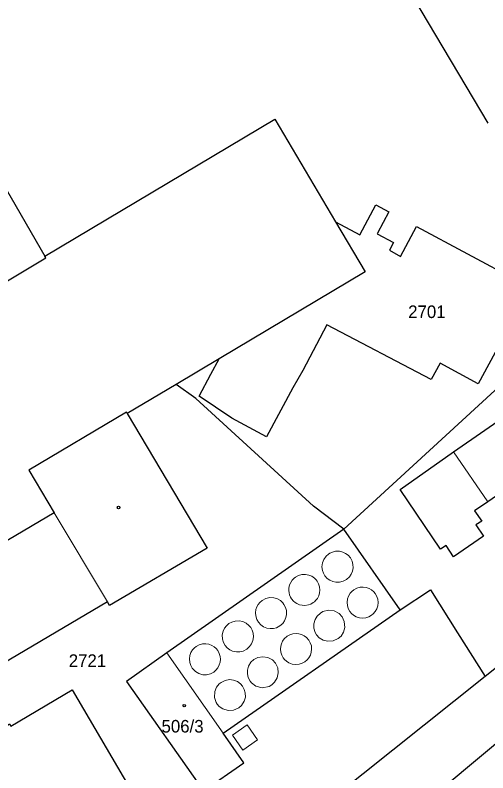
# Model space of a CAD drawing. Extents: x -679733 to -673243, y -1075091 to -1066557.
# Drawn here: x -676855.4 to -676791.4, y -1070736.7 to -1070634.3 of the extents above; entities that cross this region are included whole.
import ezdxf
from ezdxf.enums import TextEntityAlignment as Align

# ---------------------------------------------------------------- set-up
doc = ezdxf.new("R2010")
doc.units = 0
doc.header["$LTSCALE"] = 0.68
for name, color, linetype, lineweight in [('1', 7, 'Continuous', 25), ('4', 7, 'Continuous', 13), ('5', 7, 'Continuous', 25)]:
    doc.layers.add(name, color=color, linetype=linetype, lineweight=lineweight)
doc.layers.add('2', color=7, linetype='Continuous')

msp = doc.modelspace()

# ---------------------------------------------------------------- linework, layer by layer
at = {"layer": '1'}
for points in [[(-676823.71, -1070567.89), (-676825.42, -1070570.09), (-676832.62, -1070579.59), (-676791.43, -1070648.88)], [(-676914.21, -1070687.45), (-676932.98, -1070656.02), (-676884.37, -1070627.01), (-676867.46, -1070655.15), (-676860.5, -1070651.1), (-676851.35, -1070666.86)], [(-676750.76, -1070636.36), (-676766.24, -1070631.36), (-676771.55, -1070637.63), (-676783.34, -1070678.45), (-676810.92, -1070703.75)], [(-676750.76, -1070636.36), (-676751.86, -1070641.87), (-676752.81, -1070646.73), (-676754.29, -1070657.14), (-676754.5, -1070658.58), (-676757.15, -1070682.42), (-676757.21, -1070682.95), (-676758.37, -1070689.69), (-676761.67, -1070698.83), (-676765.37, -1070703.02), (-676768.07, -1070705.38), (-676770.91, -1070706.97), (-676791.81, -1070723.66)], [(-676851.35, -1070666.86), (-676820.26, -1070648.36), (-676812.03, -1070662.23)], [(-676812.03, -1070662.23), (-676808.74, -1070663.96), (-676806.61, -1070659.93), (-676804.85, -1070660.87), (-676806.37, -1070663.74), (-676806.42, -1070663.85), (-676804.21, -1070665.02), (-676804.76, -1070666.06), (-676803.27, -1070666.91), (-676801.1, -1070662.84), (-676787.3, -1070670.23)], [(-676812.03, -1070662.23), (-676808.01, -1070668.99), (-676827.77, -1070680.74)], [(-676914.21, -1070687.45), (-676882.78, -1070668.69), (-676881.25, -1070671.25), (-676868.11, -1070663.41), (-676862.05, -1070673.56), (-676851.21, -1070667.09), (-676851.35, -1070666.86)], [(-676787.84, -1070675.05), (-676792.75, -1070684.12), (-676797.88, -1070681.3), (-676799.11, -1070683.52), (-676813.22, -1070676.14), (-676816.48, -1070682.3), (-676817.8, -1070684.67), (-676821.35, -1070691.29), (-676826.04, -1070688.75), (-676830.49, -1070685.79), (-676828.91, -1070682.79), (-676827.77, -1070680.74), (-676833.6, -1070684.2)], [(-676810.92, -1070703.75), (-676815.03, -1070700.63), (-676830.94, -1070686.08), (-676833.6, -1070684.2), (-676840.2, -1070688.13)], [(-676840.2, -1070688.13), (-676840.32, -1070687.92), (-676853.52, -1070695.8), (-676850.07, -1070701.56), (-676885.18, -1070722.27), (-676884.94, -1070722.68), (-676878.23, -1070734.06)], [(-676840.2, -1070688.13), (-676829.39, -1070706.31), (-676842.59, -1070714.07), (-676842.87, -1070713.59), (-676878.06, -1070734.35), (-676878.23, -1070734.06)], [(-676753.35, -1070693.05), (-676754.06, -1070696.49), (-676755.62, -1070699.7), (-676758.23, -1070703.29), (-676761.75, -1070707.57), (-676768.78, -1070714.55), (-676783.7, -1070728.39), (-676788.47, -1070731.18), (-676797.21, -1070738.47), (-676800.75, -1070744.01), (-676805.46, -1070747.13), (-676810.17, -1070748.61), (-676816.4, -1070753.01), (-676822.34, -1070756.86), (-676829.38, -1070760.64), (-676836.63, -1070765.94)], [(-676803.31, -1070714.66), (-676799.22, -1070711.94), (-676795.53, -1070717.78), (-676791.81, -1070723.66)], [(-676791.81, -1070723.66), (-676812.53, -1070740.21), (-676828.51, -1070750.96), (-676857.49, -1070772.45), (-676885.64, -1070779.16)], [(-676877.98, -1070745.56), (-676867.53, -1070738.15), (-676856.14, -1070730.08), (-676855.94, -1070730.37), (-676847.66, -1070725.47), (-676837.67, -1070742.46), (-676839.83, -1070743.73), (-676838.77, -1070745.52), (-676840.2, -1070746.36), (-676841.25, -1070744.57), (-676842.99, -1070745.59), (-676846.69, -1070748.21), (-676845.57, -1070749.9), (-676846.66, -1070750.67), (-676847.85, -1070749.03), (-676852.87, -1070752.58), (-676851.87, -1070754), (-676863.38, -1070762.15), (-676864.51, -1070760.55), (-676868.75, -1070763.56), (-676867.04, -1070765.97), (-676885.64, -1070779.16)]]:
    msp.add_lwpolyline(points, dxfattribs=at)
for points in [[(-676797.83, -1070706.44), (-676803.31, -1070698.38), (-676796.09, -1070693.29), (-676783.4, -1070684.5), (-676778.74, -1070691.29), (-676791.46, -1070700.06), (-676793.26, -1070701.28), (-676792.27, -1070702.68), (-676793.05, -1070703.18), (-676792.03, -1070704.68), (-676796.1, -1070707.47), (-676797.09, -1070705.98)], [(-676810.92, -1070703.75), (-676834.83, -1070720.46), (-676840.3, -1070724.33), (-676829.87, -1070739.14), (-676824.43, -1070735.34), (-676827.22, -1070731.34), (-676803.31, -1070714.66)]]:
    msp.add_lwpolyline(points, close=True, dxfattribs=at)
at = {"layer": '4'}
for p, q in [((-676791.46, -1070700.06), (-676796.09, -1070693.29)), ((-676850.07, -1070701.56), (-676842.87, -1070713.59)), ((-676812.97, -1070707.11), (-676813.31, -1070707.42)), ((-676812.82, -1070707.01), (-676812.97, -1070707.11)), ((-676812.44, -1070706.84), (-676812.82, -1070707.01)), ((-676812.03, -1070706.74), (-676812.44, -1070706.84)), ((-676811.52, -1070706.74), (-676812.03, -1070706.74)), ((-676811.07, -1070706.84), (-676811.52, -1070706.74)), ((-676810.67, -1070707.03), (-676811.07, -1070706.84)), ((-676810.34, -1070707.28), (-676810.67, -1070707.03)), ((-676810.02, -1070707.65), (-676810.34, -1070707.28)), ((-676813.79, -1070708.32), (-676813.88, -1070708.85)), ((-676813.61, -1070707.84), (-676813.79, -1070708.32)), ((-676813.31, -1070707.42), (-676813.61, -1070707.84)), ((-676809.8, -1070708.08), (-676810.02, -1070707.65)), ((-676809.68, -1070708.52), (-676809.8, -1070708.08)), ((-676813.88, -1070708.85), (-676813.81, -1070709.32)), ((-676813.81, -1070709.32), (-676813.68, -1070709.69)), ((-676809.74, -1070709.41), (-676809.66, -1070708.97)), ((-676809.66, -1070708.97), (-676809.68, -1070708.52)), ((-676817.9, -1070710.63), (-676817.65, -1070710.38)), ((-676817.65, -1070710.38), (-676817.46, -1070710.24)), ((-676817.46, -1070710.24), (-676817.05, -1070710.01)), ((-676817.05, -1070710.01), (-676816.6, -1070709.89)), ((-676816.6, -1070709.89), (-676816.11, -1070709.87)), ((-676816.11, -1070709.87), (-676815.65, -1070709.96)), ((-676815.65, -1070709.96), (-676815.26, -1070710.12)), ((-676815.26, -1070710.12), (-676814.88, -1070710.37)), ((-676814.88, -1070710.37), (-676814.64, -1070710.62)), ((-676813.68, -1070709.69), (-676813.47, -1070710.06)), ((-676813.47, -1070710.06), (-676813.18, -1070710.4)), ((-676810.57, -1070710.55), (-676810.16, -1070710.21)), ((-676810.16, -1070710.21), (-676809.91, -1070709.83)), ((-676809.91, -1070709.83), (-676809.74, -1070709.41)), ((-676818.35, -1070711.71), (-676818.25, -1070711.29)), ((-676818.25, -1070711.29), (-676818.1, -1070710.95)), ((-676818.1, -1070710.95), (-676817.9, -1070710.63)), ((-676814.64, -1070710.62), (-676814.52, -1070710.79)), ((-676814.52, -1070710.79), (-676814.32, -1070711.16)), ((-676814.32, -1070711.16), (-676814.19, -1070711.56)), ((-676813.18, -1070710.4), (-676812.82, -1070710.66)), ((-676812.82, -1070710.66), (-676812.41, -1070710.84)), ((-676812.41, -1070710.84), (-676811.98, -1070710.93)), ((-676811.98, -1070710.93), (-676811.49, -1070710.92)), ((-676811.49, -1070710.92), (-676811.02, -1070710.8)), ((-676811.02, -1070710.8), (-676810.57, -1070710.55)), ((-676818.36, -1070712.04), (-676818.35, -1070711.71)), ((-676818.32, -1070712.37), (-676818.36, -1070712.04)), ((-676818.25, -1070712.65), (-676818.32, -1070712.37)), ((-676814.2, -1070712.38), (-676814.31, -1070712.75)), ((-676814.16, -1070711.99), (-676814.2, -1070712.38)), ((-676814.19, -1070711.56), (-676814.16, -1070711.99)), ((-676810.28, -1070712.79), (-676810.06, -1070712.42)), ((-676810.06, -1070712.42), (-676809.82, -1070712.16)), ((-676809.82, -1070712.16), (-676809.58, -1070711.96)), ((-676809.58, -1070711.96), (-676809.15, -1070711.74)), ((-676809.15, -1070711.74), (-676808.71, -1070711.61)), ((-676808.71, -1070711.61), (-676808.31, -1070711.58)), ((-676808.31, -1070711.58), (-676807.9, -1070711.64)), ((-676807.9, -1070711.64), (-676807.49, -1070711.77)), ((-676807.49, -1070711.77), (-676807.16, -1070711.97)), ((-676807.16, -1070711.97), (-676806.86, -1070712.22)), ((-676806.86, -1070712.22), (-676806.66, -1070712.47)), ((-676822.28, -1070713.65), (-676821.96, -1070713.38)), ((-676821.96, -1070713.38), (-676821.47, -1070713.13)), ((-676820.39, -1070713.03), (-676819.9, -1070713.17)), ((-676819.9, -1070713.17), (-676819.49, -1070713.41)), ((-676819.49, -1070713.41), (-676819.18, -1070713.7)), ((-676818.12, -1070712.95), (-676818.25, -1070712.65)), ((-676817.97, -1070713.19), (-676818.12, -1070712.95)), ((-676817.72, -1070713.48), (-676817.97, -1070713.19)), ((-676814.71, -1070713.37), (-676814.9, -1070713.56)), ((-676814.49, -1070713.11), (-676814.71, -1070713.37)), ((-676814.31, -1070712.75), (-676814.49, -1070713.11)), ((-676810.48, -1070713.66), (-676810.43, -1070713.19)), ((-676810.43, -1070713.19), (-676810.28, -1070712.79)), ((-676806.66, -1070712.47), (-676806.48, -1070712.78)), ((-676806.48, -1070712.78), (-676806.33, -1070713.22)), ((-676806.33, -1070713.22), (-676806.29, -1070713.67)), ((-676822.8, -1070714.63), (-676822.69, -1070714.27)), ((-676822.69, -1070714.27), (-676822.51, -1070713.94)), ((-676822.51, -1070713.94), (-676822.28, -1070713.65)), ((-676819.18, -1070713.7), (-676819.01, -1070713.92)), ((-676819.01, -1070713.92), (-676818.79, -1070714.34)), ((-676818.79, -1070714.34), (-676818.67, -1070714.76)), ((-676817.51, -1070713.66), (-676817.72, -1070713.48)), ((-676817.25, -1070713.82), (-676817.51, -1070713.66)), ((-676816.93, -1070713.96), (-676817.25, -1070713.82)), ((-676816.57, -1070714.04), (-676816.93, -1070713.96)), ((-676816.18, -1070714.06), (-676816.57, -1070714.04)), ((-676815.71, -1070713.99), (-676816.18, -1070714.06)), ((-676815.37, -1070713.87), (-676815.71, -1070713.99)), ((-676815.06, -1070713.68), (-676815.37, -1070713.87)), ((-676814.9, -1070713.56), (-676815.06, -1070713.68)), ((-676810.44, -1070714.06), (-676810.48, -1070713.66)), ((-676810.34, -1070714.47), (-676810.44, -1070714.06)), ((-676810.11, -1070714.88), (-676810.34, -1070714.47)), ((-676806.33, -1070714.11), (-676806.45, -1070714.5)), ((-676806.29, -1070713.67), (-676806.33, -1070714.11)), ((-676822.86, -1070715.06), (-676822.8, -1070714.63)), ((-676822.82, -1070715.48), (-676822.86, -1070715.06)), ((-676822.68, -1070715.96), (-676822.82, -1070715.48)), ((-676818.66, -1070715.27), (-676818.74, -1070715.71)), ((-676818.67, -1070714.76), (-676818.66, -1070715.27)), ((-676814.5, -1070715.49), (-676814.8, -1070715.96)), ((-676814.08, -1070715.1), (-676814.5, -1070715.49)), ((-676814.08, -1070715.1), (-676813.74, -1070714.9)), ((-676813.74, -1070714.9), (-676812.98, -1070714.72)), ((-676812.98, -1070714.72), (-676812.24, -1070714.81)), ((-676811.56, -1070715.17), (-676812.24, -1070714.81)), ((-676811.15, -1070715.61), (-676811.56, -1070715.17)), ((-676809.87, -1070715.17), (-676810.11, -1070714.88)), ((-676809.61, -1070715.39), (-676809.87, -1070715.17)), ((-676809.24, -1070715.61), (-676809.61, -1070715.39)), ((-676807.18, -1070715.39), (-676807.53, -1070715.59)), ((-676806.93, -1070715.18), (-676807.18, -1070715.39)), ((-676806.66, -1070714.87), (-676806.93, -1070715.18)), ((-676806.45, -1070714.5), (-676806.66, -1070714.87)), ((-676826.79, -1070716.8), (-676826.45, -1070716.51)), ((-676826.45, -1070716.51), (-676826.07, -1070716.3)), ((-676826.07, -1070716.3), (-676825.61, -1070716.17)), ((-676825.61, -1070716.17), (-676825.09, -1070716.14)), ((-676825.09, -1070716.14), (-676824.57, -1070716.24)), ((-676824.57, -1070716.24), (-676824.12, -1070716.46)), ((-676824.12, -1070716.46), (-676823.77, -1070716.76)), ((-676822.46, -1070716.33), (-676822.68, -1070715.96)), ((-676822.12, -1070716.7), (-676822.46, -1070716.33)), ((-676819.18, -1070716.5), (-676819.56, -1070716.82)), ((-676818.93, -1070716.13), (-676819.18, -1070716.5)), ((-676818.74, -1070715.71), (-676818.93, -1070716.13)), ((-676814.8, -1070715.96), (-676814.96, -1070716.55)), ((-676810.85, -1070716.25), (-676811.15, -1070715.61)), ((-676810.79, -1070717.04), (-676810.85, -1070716.25)), ((-676808.8, -1070715.73), (-676809.24, -1070715.61)), ((-676808.36, -1070715.78), (-676808.8, -1070715.73)), ((-676807.94, -1070715.73), (-676808.36, -1070715.78)), ((-676807.53, -1070715.59), (-676807.94, -1070715.73)), ((-676827.35, -1070718.05), (-676827.24, -1070717.55)), ((-676827.24, -1070717.55), (-676827.06, -1070717.15)), ((-676827.06, -1070717.15), (-676826.79, -1070716.8)), ((-676823.77, -1070716.76), (-676823.51, -1070717.06)), ((-676823.51, -1070717.06), (-676823.31, -1070717.41)), ((-676823.31, -1070717.41), (-676823.19, -1070717.82)), ((-676821.77, -1070716.94), (-676822.12, -1070716.7)), ((-676821.33, -1070717.12), (-676821.77, -1070716.94)), ((-676820.87, -1070717.2), (-676821.33, -1070717.12)), ((-676820.42, -1070717.17), (-676820.87, -1070717.2)), ((-676820.03, -1070717.08), (-676820.42, -1070717.17)), ((-676819.56, -1070716.82), (-676820.03, -1070717.08)), ((-676814.96, -1070716.55), (-676814.95, -1070717.14)), ((-676814.95, -1070717.14), (-676814.78, -1070717.73)), ((-676810.96, -1070717.67), (-676810.79, -1070717.04)), ((-676827.32, -1070718.6), (-676827.35, -1070718.05)), ((-676823.14, -1070718.3), (-676823.22, -1070718.8)), ((-676823.19, -1070717.82), (-676823.14, -1070718.3)), ((-676819.2, -1070718.91), (-676818.98, -1070718.58)), ((-676818.98, -1070718.58), (-676818.57, -1070718.23)), ((-676818.57, -1070718.23), (-676818.2, -1070718.03)), ((-676818.2, -1070718.03), (-676817.79, -1070717.89)), ((-676817.79, -1070717.89), (-676817.37, -1070717.85)), ((-676817.37, -1070717.85), (-676817.01, -1070717.89)), ((-676817.01, -1070717.89), (-676816.65, -1070717.98)), ((-676816.65, -1070717.98), (-676816.29, -1070718.15)), ((-676816.29, -1070718.15), (-676815.95, -1070718.4)), ((-676815.95, -1070718.4), (-676815.65, -1070718.75)), ((-676814.6, -1070718.02), (-676814.78, -1070717.73)), ((-676814.6, -1070718.02), (-676814.23, -1070718.43)), ((-676814.23, -1070718.43), (-676813.71, -1070718.75)), ((-676812.38, -1070718.86), (-676811.68, -1070718.53)), ((-676811.29, -1070718.2), (-676811.68, -1070718.53)), ((-676811.29, -1070718.2), (-676810.96, -1070717.67)), ((-676830.9, -1070719.62), (-676830.47, -1070719.39)), ((-676830.47, -1070719.39), (-676830.02, -1070719.26)), ((-676830.02, -1070719.26), (-676829.58, -1070719.24)), ((-676829.58, -1070719.24), (-676829.16, -1070719.31)), ((-676829.16, -1070719.31), (-676828.78, -1070719.46)), ((-676828.78, -1070719.46), (-676828.43, -1070719.67)), ((-676827.19, -1070719.06), (-676827.32, -1070718.6)), ((-676826.96, -1070719.47), (-676827.19, -1070719.06)), ((-676826.69, -1070719.77), (-676826.96, -1070719.47)), ((-676823.67, -1070719.61), (-676824.05, -1070719.96)), ((-676823.4, -1070719.24), (-676823.67, -1070719.61)), ((-676823.22, -1070718.8), (-676823.4, -1070719.24)), ((-676819.47, -1070719.99), (-676819.45, -1070719.58)), ((-676819.45, -1070719.58), (-676819.35, -1070719.23)), ((-676819.35, -1070719.23), (-676819.2, -1070718.91)), ((-676815.65, -1070718.75), (-676815.45, -1070719.11)), ((-676815.45, -1070719.11), (-676815.31, -1070719.52)), ((-676815.31, -1070719.52), (-676815.27, -1070719.95)), ((-676813.71, -1070718.75), (-676813.13, -1070718.9)), ((-676813.13, -1070718.9), (-676812.38, -1070718.86)), ((-676834.83, -1070720.46), (-676827.22, -1070731.34)), ((-676831.74, -1070720.84), (-676831.59, -1070720.43)), ((-676831.59, -1070720.43), (-676831.38, -1070720.06)), ((-676831.38, -1070720.06), (-676831.1, -1070719.78)), ((-676831.1, -1070719.78), (-676830.9, -1070719.62)), ((-676828.43, -1070719.67), (-676828.17, -1070719.9)), ((-676828.17, -1070719.9), (-676827.96, -1070720.17)), ((-676827.96, -1070720.17), (-676827.75, -1070720.55)), ((-676827.75, -1070720.55), (-676827.64, -1070720.95)), ((-676826.34, -1070720.05), (-676826.69, -1070719.77)), ((-676825.95, -1070720.23), (-676826.34, -1070720.05)), ((-676825.45, -1070720.33), (-676825.95, -1070720.23)), ((-676824.99, -1070720.33), (-676825.45, -1070720.33)), ((-676824.54, -1070720.22), (-676824.99, -1070720.33)), ((-676824.05, -1070719.96), (-676824.54, -1070720.22)), ((-676819.43, -1070720.38), (-676819.47, -1070719.99)), ((-676819.31, -1070720.8), (-676819.43, -1070720.38)), ((-676815.32, -1070720.38), (-676815.43, -1070720.77)), ((-676815.27, -1070719.95), (-676815.32, -1070720.38)), ((-676831.8, -1070721.29), (-676831.74, -1070720.84)), ((-676831.75, -1070721.76), (-676831.8, -1070721.29)), ((-676827.64, -1070720.95), (-676827.6, -1070721.33)), ((-676827.6, -1070721.33), (-676827.64, -1070721.73)), ((-676823.47, -1070721.74), (-676823.07, -1070721.37)), ((-676823.07, -1070721.37), (-676822.53, -1070721.1)), ((-676822.53, -1070721.1), (-676821.88, -1070720.99)), ((-676821.88, -1070720.99), (-676821.18, -1070721.1)), ((-676821.18, -1070721.1), (-676820.56, -1070721.43)), ((-676820.56, -1070721.43), (-676820.15, -1070721.88)), ((-676819.1, -1070721.15), (-676819.31, -1070720.8)), ((-676818.93, -1070721.37), (-676819.1, -1070721.15)), ((-676818.69, -1070721.59), (-676818.93, -1070721.37)), ((-676818.33, -1070721.83), (-676818.69, -1070721.59)), ((-676815.89, -1070721.43), (-676816.18, -1070721.67)), ((-676815.66, -1070721.16), (-676815.89, -1070721.43)), ((-676815.43, -1070720.77), (-676815.66, -1070721.16)), ((-676831.62, -1070722.18), (-676831.75, -1070721.76)), ((-676831.4, -1070722.56), (-676831.62, -1070722.18)), ((-676830.98, -1070723), (-676831.4, -1070722.56)), ((-676827.94, -1070722.5), (-676828.2, -1070722.81)), ((-676827.75, -1070722.11), (-676827.94, -1070722.5)), ((-676827.64, -1070721.73), (-676827.75, -1070722.11)), ((-676823.94, -1070722.82), (-676823.81, -1070722.29)), ((-676823.81, -1070722.29), (-676823.47, -1070721.74)), ((-676820.15, -1070721.88), (-676819.86, -1070722.48)), ((-676819.86, -1070722.48), (-676819.78, -1070723.15)), ((-676817.9, -1070721.99), (-676818.33, -1070721.83)), ((-676817.44, -1070722.06), (-676817.9, -1070721.99)), ((-676816.95, -1070722.01), (-676817.44, -1070722.06)), ((-676816.54, -1070721.88), (-676816.95, -1070722.01)), ((-676816.18, -1070721.67), (-676816.54, -1070721.88)), ((-676830.53, -1070723.26), (-676830.98, -1070723)), ((-676830, -1070723.42), (-676830.53, -1070723.26)), ((-676829.5, -1070723.43), (-676830, -1070723.42)), ((-676828.95, -1070723.3), (-676829.5, -1070723.43)), ((-676828.5, -1070723.06), (-676828.95, -1070723.3)), ((-676828.2, -1070722.81), (-676828.5, -1070723.06)), ((-676823.95, -1070723.32), (-676823.94, -1070722.82)), ((-676823.83, -1070723.82), (-676823.95, -1070723.32)), ((-676819.78, -1070723.15), (-676819.92, -1070723.85)), ((-676828.12, -1070725.12), (-676827.76, -1070724.67)), ((-676827.76, -1070724.67), (-676827.51, -1070724.47)), ((-676827.51, -1070724.47), (-676826.98, -1070724.2)), ((-676826.98, -1070724.2), (-676826.38, -1070724.09)), ((-676826.38, -1070724.09), (-676825.84, -1070724.15)), ((-676825.84, -1070724.15), (-676825.29, -1070724.36)), ((-676825.29, -1070724.36), (-676824.89, -1070724.66)), ((-676824.89, -1070724.66), (-676824.6, -1070724.99)), ((-676823.59, -1070724.29), (-676823.83, -1070723.82)), ((-676823.4, -1070724.53), (-676823.59, -1070724.29)), ((-676823.4, -1070724.53), (-676822.8, -1070724.96)), ((-676820.28, -1070724.45), (-676820.67, -1070724.8)), ((-676819.92, -1070723.85), (-676820.28, -1070724.45)), ((-676828.39, -1070726.52), (-676828.35, -1070725.7)), ((-676828.35, -1070725.7), (-676828.12, -1070725.12)), ((-676824.6, -1070724.99), (-676824.37, -1070725.41)), ((-676824.37, -1070725.41), (-676824.24, -1070725.86)), ((-676822.8, -1070724.96), (-676821.96, -1070725.19)), ((-676821.96, -1070725.19), (-676821.03, -1070725.01)), ((-676820.67, -1070724.8), (-676821.03, -1070725.01)), ((-676828.16, -1070727.19), (-676828.39, -1070726.52)), ((-676824.23, -1070726.45), (-676824.39, -1070727.01)), ((-676824.24, -1070725.86), (-676824.23, -1070726.45)), ((-676828.03, -1070727.39), (-676828.16, -1070727.19)), ((-676827.75, -1070727.7), (-676828.03, -1070727.39)), ((-676827.29, -1070728.04), (-676827.75, -1070727.7)), ((-676824.76, -1070727.59), (-676825.12, -1070727.91)), ((-676824.39, -1070727.01), (-676824.76, -1070727.59)), ((-676826.54, -1070728.27), (-676827.29, -1070728.04)), ((-676825.82, -1070728.23), (-676826.54, -1070728.27)), ((-676825.12, -1070727.91), (-676825.82, -1070728.23)), ((-676825.95, -1070731.59), (-676823.98, -1070730.22)), ((-676823.98, -1070730.22), (-676822.58, -1070732.22)), ((-676824.55, -1070733.6), (-676825.95, -1070731.59)), ((-676822.58, -1070732.22), (-676824.55, -1070733.6))]:
    msp.add_line(p, q, dxfattribs=at)
msp.add_lwpolyline([(-676821.47, -1070713.13), (-676820.94, -1070713.01), (-676820.39, -1070713.03)], dxfattribs=at)
at = {"layer": '5'}
for centre in [(-676841.3668, -1070700.8292), (-676832.4868, -1070727.6092)]:
    msp.add_circle(centre, 0.175, dxfattribs=at)

# ---------------------------------------------------------------- texts
at = {"layer": '2'}
for s, p in [('2701', (-676799.69, -1070675.22)), ('2721', (-676845.58, -1070722.37)), ('506/3', (-676832.72, -1070731.239))]:
    msp.add_text(s, height=1.7, dxfattribs=at).set_placement(p, align=Align.CENTER)

doc.saveas('drawing.dxf')
